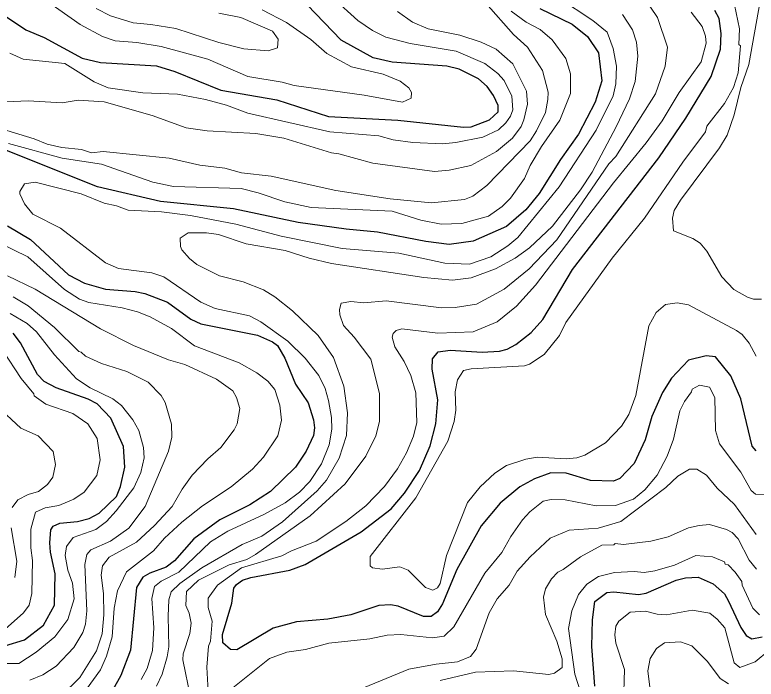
# Model space of a CAD drawing. Extents: x 673.3 to 698.5, y 6984.3 to 7012.3.
# Drawn here: x 686.236 to 687.627, y 6986.54 to 6987.786 of the extents above; entities that cross this region are included whole.
import ezdxf

# ---------------------------------------------------------------- set-up
doc = ezdxf.new("R2010")
doc.units = 0
doc.header["$LTSCALE"] = 0.032
doc.layers.add('1', color=7, linetype='Continuous', lineweight=25)
doc.layers.add('2', color=7, linetype='Continuous', lineweight=13)

msp = doc.modelspace()

# ---------------------------------------------------------------- linework, layer by layer
at = {"layer": '1'}
for points in [[(686.2028, 6987.7931), (686.2565, 6987.7573), (686.291, 6987.7434), (686.3627, 6987.7044), (686.3969, 6987.6962), (686.5022, 6987.6902), (686.536, 6987.6794), (686.6227, 6987.6442), (686.7279, 6987.6261), (686.8244, 6987.595), (686.9544, 6987.5879), (687.078, 6987.575), (687.0924, 6987.5758), (687.1268, 6987.5886), (687.1425, 6987.6038), (687.1425, 6987.6156), (687.134, 6987.6342), (687.122, 6987.6516), (687.1057, 6987.6655), (687.0698, 6987.6841), (687.0465, 6987.6897), (686.9441, 6987.697), (686.9083, 6987.705), (686.848, 6987.7385), (686.7842, 6987.8045)], [(687.2212, 6987.7976), (687.2816, 6987.7683), (687.3101, 6987.7453), (687.3308, 6987.7142), (687.3372, 6987.6621), (687.3249, 6987.6218), (687.2934, 6987.5622), (687.2597, 6987.5143), (687.2194, 6987.4505), (687.1945, 6987.4199), (687.1581, 6987.3889), (687.0957, 6987.3612), (687.0506, 6987.3551), (687.0071, 6987.3608), (686.9166, 6987.378), (686.8575, 6987.3835), (686.7676, 6987.3963), (686.6462, 6987.422), (686.5093, 6987.4359), (686.3913, 6987.463), (686.2173, 6987.5323)], [(686.8855, 6986.8161), (686.942, 6986.8596), (686.9671, 6986.8886), (686.995, 6986.9313), (687.0153, 6986.9775), (687.026, 6987.0188), (687.0294, 6987.0635), (687.0189, 6987.1214), (687.0195, 6987.1409), (687.03, 6987.154), (687.053, 6987.157), (687.1129, 6987.1531), (687.1454, 6987.155), (687.1594, 6987.159), (687.1757, 6987.1676), (687.2049, 6987.1902), (687.2266, 6987.2144), (687.2822, 6987.3084), (687.4444, 6987.5174), (687.4946, 6987.5922), (687.5424, 6987.6703), (687.5597, 6987.7211), (687.5611, 6987.7505), (687.557, 6987.7788), (687.5493, 6987.7937)], [(686.2226, 6987.3899), (686.2657, 6987.3647), (686.3369, 6987.2983), (686.3671, 6987.2824), (686.4062, 6987.2711), (686.462, 6987.267), (686.48, 6987.2632), (686.5223, 6987.2466), (686.5665, 6987.2151), (686.5852, 6987.2062), (686.6911, 6987.1849), (686.7196, 6987.1724), (686.7286, 6987.1654), (686.7426, 6987.1419), (686.7629, 6987.0931), (686.7862, 6987.0578), (686.7966, 6987.0263), (686.7981, 6987.011), (686.7964, 6986.9968), (686.7828, 6986.9677), (686.7626, 6986.9375), (686.7156, 6986.8915), (686.677, 6986.8666), (686.6207, 6986.8384), (686.5721, 6986.8032), (686.5356, 6986.7619), (686.5201, 6986.7496), (686.4894, 6986.7385), (686.4763, 6986.7309), (686.4646, 6986.712), (686.4531, 6986.594), (686.4349, 6986.5468), (686.4198, 6986.5197)], [(686.2171, 6986.6025), (686.2541, 6986.6139), (686.2901, 6986.6411), (686.3108, 6986.6784), (686.3119, 6986.7377), (686.303, 6986.7781), (686.3015, 6986.7956), (686.304, 6986.8198), (686.3079, 6986.8271), (686.3208, 6986.8322), (686.3539, 6986.8354), (686.3757, 6986.8413), (686.3944, 6986.8512), (686.4266, 6986.8823), (686.4345, 6986.9009), (686.4422, 6986.9377), (686.4403, 6986.9763), (686.4161, 6987.0293), (686.3909, 6987.0561), (686.374, 6987.065), (686.3138, 6987.0861), (686.2913, 6987.0979), (686.2789, 6987.1115), (686.2469, 6987.1708), (686.2331, 6987.1887)], [(687.6268, 6986.9681), (687.6194, 6986.9768), (687.5977, 6987.0654), (687.5793, 6987.1085), (687.5502, 6987.1441), (687.5332, 6987.1465), (687.4999, 6987.1382), (687.4677, 6987.1044), (687.4511, 6987.0777), (687.4308, 6987.0325), (687.4187, 6986.9888), (687.3981, 6986.9444), (687.3711, 6986.9164), (687.3592, 6986.9113), (687.3159, 6986.9127), (687.27, 6986.926), (687.2415, 6986.9266), (687.2106, 6986.9153), (687.1833, 6986.9006), (687.1464, 6986.8702), (687.111, 6986.8276), (687.0654, 6986.7456), (687.0385, 6986.681), (687.0287, 6986.6663), (687.0169, 6986.6576), (687.0029, 6986.6575), (686.9549, 6986.6767), (686.9409, 6986.6791), (686.9192, 6986.6783), (686.8661, 6986.6608), (686.823, 6986.6522), (686.7647, 6986.6473), (686.721, 6986.6352), (686.6526, 6986.5946), (686.6407, 6986.5958), (686.6266, 6986.6078), (686.6255, 6986.6237), (686.6433, 6986.6824), (686.6471, 6986.7104), (686.6517, 6986.7175), (686.6635, 6986.7254), (686.6787, 6986.7305), (686.7519, 6986.7443), (686.7807, 6986.7547), (686.8855, 6986.8161)], [(687.3242, 6986.5267), (687.3184, 6986.6009), (687.3195, 6986.6512), (687.3242, 6986.6855), (687.3465, 6986.7027), (687.3595, 6986.7035), (687.4061, 6986.6988), (687.4201, 6986.7014), (687.4767, 6986.7256), (687.494, 6986.7297), (687.518, 6986.7312), (687.5459, 6986.7187), (687.5676, 6986.7002), (687.5748, 6986.6859), (687.5978, 6986.6367), (687.6077, 6986.6219), (687.6184, 6986.6156), (687.6381, 6986.6192)]]:
    msp.add_lwpolyline(points, dxfattribs=at)
at = {"layer": '2'}
for points in [[(686.2617, 6987.8362), (686.359, 6987.7678), (686.4009, 6987.7454), (686.4246, 6987.7369), (686.4653, 6987.7337), (686.5104, 6987.7264), (686.598, 6987.7024), (686.6729, 6987.6703), (686.7376, 6987.6595), (686.7601, 6987.653), (686.8915, 6987.6352), (686.9633, 6987.6222), (686.9794, 6987.6294), (686.9803, 6987.6399), (686.9749, 6987.6488), (686.959, 6987.6614), (686.9271, 6987.6747), (686.8679, 6987.6884), (686.8215, 6987.7135), (686.7913, 6987.7396), (686.7457, 6987.7713), (686.6998, 6987.7954)], [(687.4139, 6987.8222), (687.4419, 6987.7807), (687.4601, 6987.7252), (687.4561, 6987.6892), (687.4376, 6987.6375), (687.3634, 6987.5198), (687.3506, 6987.506), (687.2527, 6987.3635), (687.2009, 6987.3092), (687.1543, 6987.2713), (687.1024, 6987.2429), (687.0624, 6987.2369), (687.0364, 6987.2362), (686.9327, 6987.2491), (686.8905, 6987.2458), (686.8661, 6987.2483), (686.8485, 6987.2448), (686.8454, 6987.2332), (686.846, 6987.2233), (686.8526, 6987.203), (686.8725, 6987.1813), (686.9039, 6987.1401), (686.9202, 6987.0756), (686.9202, 6987.0228), (686.9135, 6986.9961), (686.8943, 6986.9579), (686.8555, 6986.9061), (686.7902, 6986.8461), (686.6877, 6986.7736), (686.6715, 6986.7645), (686.6384, 6986.7545), (686.5806, 6986.7255), (686.5581, 6986.7045), (686.557, 6986.6781), (686.5629, 6986.6638), (686.5667, 6986.645), (686.5643, 6986.6254), (686.5516, 6986.5874), (686.5513, 6986.5761), (686.5659, 6986.5064)], [(687.1197, 6987.8078), (687.1713, 6987.7488), (687.198, 6987.7254), (687.2262, 6987.6814), (687.2363, 6987.6405), (687.2362, 6987.6268), (687.2313, 6987.6026), (687.2149, 6987.5682), (687.2026, 6987.5494), (687.1214, 6987.4658), (687.0955, 6987.4456), (687.0798, 6987.4396), (687.0179, 6987.4332), (686.94, 6987.4406), (686.8383, 6987.456), (686.7172, 6987.4829), (686.6615, 6987.4894), (686.6301, 6987.4982), (686.5833, 6987.5041), (686.5256, 6987.517), (686.4018, 6987.5292), (686.3798, 6987.5269), (686.3613, 6987.5332), (686.3243, 6987.5372), (686.297, 6987.5432), (686.2723, 6987.5531), (686.1916, 6987.5778)], [(686.8342, 6987.8172), (686.8798, 6987.7754), (686.907, 6987.7562), (686.9318, 6987.7437), (686.9774, 6987.732), (687.0638, 6987.7176), (687.1176, 6987.6947), (687.1421, 6987.6755), (687.1537, 6987.6623), (687.1686, 6987.6335), (687.1702, 6987.6076), (687.1657, 6987.5954), (687.1571, 6987.5829), (687.1436, 6987.5703), (687.1138, 6987.5566), (687.0634, 6987.5464), (687.0386, 6987.544), (686.9827, 6987.5465), (686.9458, 6987.5512), (686.9191, 6987.5587), (686.827, 6987.5661), (686.673, 6987.6014), (686.6334, 6987.6162), (686.594, 6987.627), (686.5415, 6987.6367), (686.4761, 6987.6393), (686.4115, 6987.649), (686.3848, 6987.6602), (686.3299, 6987.6945), (686.2519, 6987.7027), (686.227, 6987.7138)], [(687.2557, 6987.8183), (687.3204, 6987.7751), (687.3475, 6987.7534), (687.3584, 6987.7229), (687.3648, 6987.6892), (687.3632, 6987.6561), (687.3585, 6987.6341), (687.3263, 6987.5694), (687.2573, 6987.4631), (687.1794, 6987.3683), (687.1611, 6987.3523), (687.1293, 6987.3321), (687.0891, 6987.3184), (687.0426, 6987.32), (686.9567, 6987.3388), (686.8504, 6987.3477), (686.7359, 6987.3707), (686.651, 6987.3932), (686.5658, 6987.4096), (686.5112, 6987.416), (686.449, 6987.4193), (686.4269, 6987.4276), (686.4038, 6987.4327), (686.3605, 6987.4503), (686.2744, 6987.4722), (686.2542, 6987.4686)], [(687.6344, 6987.8112), (687.6132, 6987.6923), (687.5977, 6987.6493), (687.5856, 6987.598), (687.5725, 6987.5603), (687.5582, 6987.5363), (687.4848, 6987.4384), (687.473, 6987.4188), (687.47, 6987.4045), (687.4719, 6987.3808), (687.5081, 6987.3665), (687.5218, 6987.3576), (687.5341, 6987.3423), (687.5621, 6987.2945), (687.5848, 6987.2705), (687.6107, 6987.256), (687.6215, 6987.2525), (687.6364, 6987.2525)], [(686.2245, 6987.5446), (686.3247, 6987.5167), (686.3988, 6987.5055), (686.4948, 6987.4722), (686.5337, 6987.4641), (686.6607, 6987.46), (686.6925, 6987.4521), (686.7425, 6987.435), (686.7918, 6987.4243), (686.9441, 6987.4177), (686.9976, 6987.4006), (687.0361, 6987.3931), (687.0747, 6987.3941), (687.1248, 6987.4084), (687.1503, 6987.4263), (687.1658, 6987.4418), (687.1921, 6987.4786), (687.2027, 6987.503), (687.2242, 6987.539), (687.2584, 6987.5882), (687.2785, 6987.6384), (687.2784, 6987.6748), (687.2696, 6987.7036), (687.2439, 6987.739), (687.2215, 6987.7581), (687.1953, 6987.7721), (687.1673, 6987.7928)], [(686.6187, 6987.7891), (686.6602, 6987.781), (686.7193, 6987.7553), (686.7304, 6987.7399), (686.7287, 6987.7241), (686.7112, 6987.7183), (686.6656, 6987.7222), (686.6191, 6987.7339), (686.5381, 6987.7598), (686.4913, 6987.7679), (686.4584, 6987.7708), (686.4155, 6987.7836), (686.389, 6987.7977)], [(686.7409, 6987.5544), (686.8301, 6987.5268), (686.8436, 6987.5251), (686.9078, 6987.5074), (687.0234, 6987.492), (687.051, 6987.4942), (687.0915, 6987.5029), (687.1396, 6987.5295), (687.1698, 6987.5544), (687.1857, 6987.5766), (687.1912, 6987.5889), (687.198, 6987.6185), (687.1961, 6987.6424), (687.1704, 6987.6936), (687.1387, 6987.7212), (687.1107, 6987.7343), (687.0706, 6987.7476), (687.0114, 6987.7595), (686.9823, 6987.7721), (686.9542, 6987.7919)], [(687.5861, 6987.8048), (687.5953, 6987.7592), (687.5939, 6987.73), (687.5976, 6987.7275), (687.5928, 6987.6769), (687.5843, 6987.6492), (687.5674, 6987.6194), (687.5344, 6987.5768), (687.5315, 6987.5662), (687.4893, 6987.5095), (687.4172, 6987.4042), (687.3563, 6987.3292), (687.2698, 6987.2086), (687.258, 6987.1846), (687.2293, 6987.1486), (687.2015, 6987.1304), (687.192, 6987.1276), (687.0921, 6987.1221), (687.0779, 6987.1189), (687.0667, 6987.1012), (687.062, 6987.0787), (687.0636, 6987.0446), (687.0604, 6987.023), (687.0485, 6986.986), (686.9882, 6986.8799), (686.9024, 6986.7701), (686.9024, 6986.7527), (686.9072, 6986.7485), (686.9253, 6986.7459), (686.958, 6986.7506), (686.9738, 6986.7443), (687.0063, 6986.7119), (687.02, 6986.7068), (687.0287, 6986.7111), (687.0338, 6986.7192), (687.0456, 6986.7717), (687.0854, 6986.8711), (687.1093, 6986.9008), (687.1364, 6986.9262)], [(686.5236, 6986.6579), (686.5253, 6986.6888), (686.5296, 6986.7037), (686.5459, 6986.7191), (686.5868, 6986.7487), (686.6628, 6986.7922), (686.6992, 6986.8081), (686.7385, 6986.8347), (686.8034, 6986.8929), (686.8207, 6986.913), (686.8443, 6986.9541), (686.8583, 6986.9967), (686.8599, 6987.0396), (686.8534, 6987.0895), (686.8341, 6987.1431), (686.8051, 6987.1843), (686.7568, 6987.2305), (686.7238, 6987.2566), (686.7026, 6987.2697), (686.6644, 6987.285), (686.62, 6987.2962), (686.5774, 6987.3177), (686.5638, 6987.3286), (686.5495, 6987.3449), (686.5467, 6987.3514), (686.5465, 6987.3672), (686.5614, 6987.377), (686.5956, 6987.377), (686.6181, 6987.3737), (686.6703, 6987.3562), (686.7433, 6987.3437), (686.7885, 6987.3291), (686.8301, 6987.3191), (687.0035, 6987.293), (687.0573, 6987.2883), (687.0921, 6987.2923), (687.1377, 6987.3094), (687.1749, 6987.3296), (687.2013, 6987.3487), (687.2447, 6987.3896), (687.2972, 6987.4576), (687.3188, 6987.4908), (687.3643, 6987.5755), (687.3889, 6987.6281), (687.3998, 6987.6606), (687.4048, 6987.708), (687.4023, 6987.7345), (687.3949, 6987.7575), (687.3762, 6987.7866)], [(686.599, 6986.5172), (686.5962, 6986.5625), (686.5994, 6986.6015), (686.6034, 6986.6109), (686.6066, 6986.6486), (686.5986, 6986.674), (686.5986, 6986.6918), (686.6161, 6986.7161), (686.6611, 6986.7489), (686.7369, 6986.7712), (686.7552, 6986.7808), (686.8016, 6986.7985), (686.8573, 6986.8353), (686.8944, 6986.8649), (686.9294, 6986.9009), (686.954, 6986.9346), (686.9707, 6986.9641), (686.9841, 6986.9955), (686.9903, 6987.0214), (686.9886, 6987.0768), (686.9787, 6987.1094), (686.9665, 6987.1354), (686.9487, 6987.1631), (686.944, 6987.1815), (686.9456, 6987.188), (686.9513, 6987.1938), (686.9622, 6987.1971), (687.0293, 6987.1889), (687.096, 6987.1912), (687.1407, 6987.2099), (687.1774, 6987.2392), (687.2126, 6987.2785), (687.3593, 6987.4708), (687.4202, 6987.5455), (687.4506, 6987.587), (687.4821, 6987.64), (687.5237, 6987.6973), (687.5327, 6987.7324), (687.5318, 6987.7459), (687.5252, 6987.7641), (687.5049, 6987.7907)], [(686.2204, 6987.6223), (686.261, 6987.6245), (686.3251, 6987.6206), (686.3552, 6987.6254), (686.4038, 6987.6228), (686.4937, 6987.597), (686.5576, 6987.5741), (686.5969, 6987.5683), (686.6884, 6987.5634), (686.7409, 6987.5544)], [(686.2542, 6987.4686), (686.2453, 6987.4547), (686.2453, 6987.4499), (686.2542, 6987.4314), (686.2699, 6987.4117), (686.3217, 6987.3859), (686.4064, 6987.3208), (686.4309, 6987.3098), (686.4933, 6987.3019), (686.5158, 6987.2946), (686.5851, 6987.2468), (686.6122, 6987.2352), (686.6762, 6987.221), (686.6977, 6987.2102), (686.7482, 6987.1736), (686.7806, 6987.1419), (686.8064, 6987.1096), (686.8183, 6987.0849), (686.8248, 6987.0624), (686.8299, 6987.0307), (686.8306, 6987.0086), (686.8258, 6986.9791), (686.8113, 6986.944), (686.7893, 6986.9107), (686.7702, 6986.8906), (686.7433, 6986.8703), (686.7032, 6986.8486), (686.6354, 6986.8172), (686.6034, 6986.7971), (686.544, 6986.7408), (686.5107, 6986.7238), (686.4979, 6986.7135), (686.4934, 6986.6911), (686.4968, 6986.6363), (686.4942, 6986.5938), (686.4842, 6986.5596), (686.4731, 6986.539)], [(686.7238, 6987.0832), (686.7108, 6987.0986), (686.69, 6987.1142), (686.6567, 6987.1329), (686.5731, 6987.165), (686.5299, 6987.1972), (686.4901, 6987.2194), (686.4663, 6987.2288), (686.4373, 6987.2361), (686.3752, 6987.246), (686.3574, 6987.2524), (686.3295, 6987.2707), (686.2608, 6987.332), (686.2064, 6987.3583)], [(686.2226, 6987.2962), (686.2742, 6987.2713), (686.3969, 6987.1969), (686.4588, 6987.1659), (686.5241, 6987.1386), (686.5552, 6987.1298), (686.6146, 6987.1027), (686.6448, 6987.0805), (686.6522, 6987.0678), (686.658, 6987.0475), (686.6533, 6987.0185), (686.6476, 6987.0072), (686.6224, 6986.9742), (686.5983, 6986.9533), (686.569, 6986.9225), (686.5498, 6986.896), (686.5313, 6986.8636), (686.498, 6986.8278), (686.4643, 6986.7965), (686.4132, 6986.7688), (686.4008, 6986.7526), (686.3982, 6986.7351), (686.4022, 6986.7005), (686.4031, 6986.6606), (686.3997, 6986.6248), (686.3892, 6986.5927), (686.3578, 6986.5428), (686.3227, 6986.5082)], [(686.264, 6986.538), (686.2888, 6986.5478), (686.3135, 6986.564), (686.3471, 6986.5995), (686.3635, 6986.6275), (686.369, 6986.6428), (686.3713, 6986.668), (686.3672, 6986.7547), (686.371, 6986.7738), (686.3786, 6986.7825), (686.4159, 6986.7987), (686.4498, 6986.8228), (686.4808, 6986.8637), (686.5245, 6986.9677), (686.5309, 6986.9935), (686.5302, 6987.0183), (686.5179, 6987.0586), (686.5107, 6987.0716), (686.4864, 6987.0966), (686.4461, 6987.117), (686.399, 6987.1321), (686.3687, 6987.1454), (686.3604, 6987.1534), (686.3565, 6987.1541), (686.3108, 6987.1996), (686.2612, 6987.2403), (686.2331, 6987.2567)], [(687.1364, 6986.9262), (687.1586, 6986.9403), (687.1947, 6986.9527), (687.2159, 6986.956), (687.2706, 6986.9528), (687.2902, 6986.9552), (687.3051, 6986.9599), (687.344, 6986.9833), (687.3742, 6987.0141), (687.3879, 6987.0364), (687.4008, 6987.0719), (687.4254, 6987.2025), (687.439, 6987.2276), (687.4569, 6987.2426), (687.4785, 6987.2459), (687.4996, 6987.2417), (687.59, 6987.194), (687.6002, 6987.1864), (687.6138, 6987.1702), (687.6269, 6987.1455)], [(686.2275, 6987.2254), (686.2596, 6987.2069), (686.2771, 6987.1911), (686.3106, 6987.1478), (686.3521, 6987.1033), (686.3773, 6987.0861), (686.4197, 6987.0658), (686.4362, 6987.0532), (686.4575, 6987.0263), (686.4685, 6987.006), (686.4772, 6986.9742), (686.4789, 6986.9547), (686.4727, 6986.9276), (686.4591, 6986.8988), (686.4263, 6986.8553), (686.4079, 6986.8355), (686.3884, 6986.8205), (686.3456, 6986.8054), (686.333, 6986.7887), (686.3307, 6986.772), (686.3356, 6986.744), (686.3444, 6986.7198), (686.3477, 6986.6907), (686.3358, 6986.652), (686.3112, 6986.6192), (686.2759, 6986.5902), (686.2438, 6986.5694), (686.1915, 6986.5691)], [(686.2179, 6986.6334), (686.2524, 6986.6644), (686.263, 6986.6784), (686.2679, 6986.7003), (686.2696, 6986.7622), (686.2663, 6986.786), (686.2663, 6986.8214), (686.2751, 6986.8532), (686.2931, 6986.8613), (686.3187, 6986.8653), (686.3467, 6986.8776), (686.3662, 6986.8907), (686.39, 6986.9219), (686.3965, 6986.9509), (686.3907, 6986.9911), (686.3731, 6987.0185), (686.3449, 6987.038), (686.2946, 6987.0559), (686.2723, 6987.0715), (686.2718, 6987.075), (686.2479, 6987.1037), (686.2135, 6987.1561)], [(686.3709, 6986.5208), (686.3968, 6986.5575), (686.4079, 6986.583), (686.4186, 6986.6194), (686.4227, 6986.6732), (686.4288, 6986.7057), (686.4456, 6986.7411), (686.4963, 6986.7804), (686.5169, 6986.8043), (686.5493, 6986.8346), (686.588, 6986.8647), (686.6417, 6986.9005), (686.6818, 6986.9334), (686.7024, 6986.9562), (686.7295, 6986.9965), (686.7361, 6987.0254), (686.733, 6987.0535), (686.7238, 6987.0832)], [(687.6416, 6986.886), (687.6256, 6986.887), (687.6176, 6986.8938), (687.5977, 6986.9283), (687.5582, 6986.9815), (687.5506, 6987.0063), (687.5489, 6987.0683), (687.5389, 6987.0872), (687.5203, 6987.091), (687.5066, 6987.0837), (687.5056, 6987.079), (687.4921, 6987.0605), (687.4835, 6987.043), (687.4715, 6986.99), (687.4596, 6986.9582), (687.441, 6986.9224), (687.4176, 6986.8947), (687.3963, 6986.8776), (687.3627, 6986.8656), (687.3263, 6986.8648), (687.2683, 6986.8761), (687.2419, 6986.8769), (687.2269, 6986.8734), (687.2023, 6986.8535), (687.1882, 6986.8386), (687.1666, 6986.8075), (687.1494, 6986.7773), (687.1178, 6986.7388), (687.0593, 6986.6381), (687.0417, 6986.6207), (687.0195, 6986.6173), (686.9601, 6986.6237), (686.9344, 6986.6221), (686.9021, 6986.6156), (686.8252, 6986.6075), (686.7813, 6986.5952), (686.7466, 6986.5903), (686.7137, 6986.5786), (686.6356, 6986.5159)], [(686.2027, 6987.052), (686.2476, 6987.0107), (686.2799, 6986.9959), (686.3083, 6986.967), (686.3126, 6986.9423), (686.3076, 6986.9188), (686.2976, 6986.9051), (686.2804, 6986.8919), (686.2614, 6986.8859), (686.2419, 6986.8761), (686.2309, 6986.8618)], [(686.8795, 6986.5195), (686.9751, 6986.5586), (687.0266, 6986.5683), (687.0667, 6986.5725), (687.0906, 6986.5826), (687.1012, 6986.5963), (687.1261, 6986.6641), (687.1408, 6986.6903), (687.1635, 6986.7163), (687.1783, 6986.7426), (687.2025, 6986.7692), (687.2405, 6986.8046), (687.2762, 6986.8191), (687.3302, 6986.8233), (687.3726, 6986.8356), (687.4571, 6986.8991), (687.4796, 6986.9205), (687.5019, 6986.9336), (687.5152, 6986.9339), (687.5333, 6986.9227), (687.5533, 6986.8979), (687.586, 6986.8675), (687.627, 6986.8112)], [(686.2295, 6986.8234), (686.2402, 6986.7611), (686.2359, 6986.7303)], [(687.6271, 6986.7459), (687.6138, 6986.763), (687.5929, 6986.8029), (687.5819, 6986.8148), (687.571, 6986.8206), (687.5389, 6986.8297), (687.52, 6986.8283), (687.4999, 6986.8234), (687.4616, 6986.8069), (687.429, 6986.7987), (687.378, 6986.7923), (687.3621, 6986.794), (687.3597, 6986.7915), (687.3373, 6986.7909), (687.2969, 6986.7692), (687.2649, 6986.7454), (687.2546, 6986.7406), (687.2427, 6986.7279), (687.2317, 6986.7093), (687.228, 6986.6937), (687.2317, 6986.6611), (687.2525, 6986.6113), (687.263, 6986.578), (687.2625, 6986.5618), (687.2487, 6986.5514), (687.2375, 6986.5488), (687.1714, 6986.5553), (687.1005, 6986.5529), (687.034, 6986.5375)], [(687.2972, 6986.5162), (687.2866, 6986.5494), (687.2745, 6986.6351), (687.281, 6986.6677), (687.2934, 6986.6987), (687.3093, 6986.7179), (687.3309, 6986.7324), (687.3609, 6986.7401), (687.3976, 6986.7418), (687.4168, 6986.7402), (687.4364, 6986.7432), (687.4733, 6986.7538), (687.5133, 6986.7718), (687.5446, 6986.7695), (687.5674, 6986.7598), (687.5688, 6986.7556), (687.5741, 6986.754), (687.5874, 6986.7407), (687.5995, 6986.7232), (687.6004, 6986.7163), (687.6203, 6986.6732), (687.6329, 6986.6605)], [(687.4194, 6986.6676), (687.3904, 6986.6652), (687.3691, 6986.6489), (687.3633, 6986.6392), (687.3617, 6986.6228), (687.3633, 6986.6072), (687.3796, 6986.5579), (687.378, 6986.4957)], [(687.9827, 6986.5178), (687.9377, 6986.5462), (687.9206, 6986.5523), (687.8776, 6986.5808), (687.8659, 6986.5958), (687.8092, 6986.6502), (687.776, 6986.6672), (687.7565, 6986.6657), (687.7396, 6986.6596), (687.7235, 6986.6479), (687.6979, 6986.6223), (687.6746, 6986.6059), (687.6507, 6986.5935), (687.6245, 6986.5722), (687.5963, 6986.562), (687.5854, 6986.5705), (687.5679, 6986.6362), (687.5538, 6986.6523), (687.5397, 6986.6636), (687.5067, 6986.6694), (687.4588, 6986.6604), (687.441, 6986.662), (687.4194, 6986.6676)], [(686.5019, 6986.5266), (686.5124, 6986.5494), (686.5221, 6986.5816), (686.5252, 6986.6007), (686.5236, 6986.6579)], [(687.4381, 6986.438), (687.4236, 6986.5556), (687.428, 6986.5787), (687.4397, 6986.5974), (687.4547, 6986.6082), (687.4849, 6986.6098), (687.5061, 6986.6022), (687.5355, 6986.5729), (687.5591, 6986.5411), (687.5745, 6986.5308)]]:
    msp.add_lwpolyline(points, dxfattribs=at)

doc.saveas('drawing.dxf')
